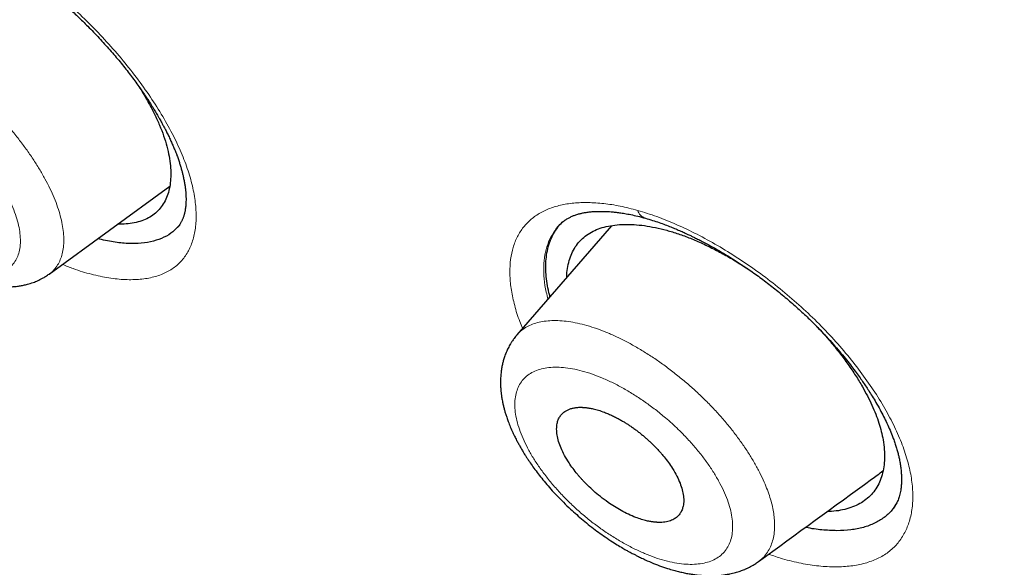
# Model space of a CAD drawing. Header units: millimetres. Extents: x 8 to 473, y 11 to 654.
# Tile 129 of 656: x 423.79 to 435.31, y 159.08 to 165.49. Entities that reach past the tile are written whole.
import ezdxf

# ---------------------------------------------------------------- set-up
doc = ezdxf.new("R2010")
doc.units = ezdxf.units.MM

msp = doc.modelspace()

# ---------------------------------------------------------------- linework, layer by layer
at = {"color": 7, "linetype": 'Continuous', "lineweight": 30}
for p, q in [((424.131, 162.512), (425.542, 163.54)), ((430.714, 163.078), (429.608, 161.8)), ((430.138, 163.116), (430.135, 163.113)), ((429.609, 161.799), (429.61, 161.801))]:
    msp.add_line(p, q, dxfattribs=at)
at = {"color": 8, "linetype": 'Continuous', "lineweight": 0}
msp.add_line((430.188, 163.154), (430.138, 163.116), dxfattribs=at)
msp.add_arc((431.159, 163.304), 0.146, 198.5555, 251.2046, dxfattribs=at)
at = {"color": 7, "linetype": 'Continuous', "lineweight": 30}
for points, knots in [([(461.434, 127.874), (461.503, 128.563), (461.639, 129.933), (461.54, 132.212), (461.29, 134.581), (460.901, 137.032), (460.362, 139.8), (459.645, 142.896), (458.744, 146.322), (457.642, 150.206), (456.345, 154.543), (454.93, 159.312), (453.45, 164.132), (451.817, 169.061), (450.26, 173.284), (448.852, 176.755), (447.679, 179.425), (446.358, 182.169), (444.847, 184.993), (443.205, 187.727), (441.44, 190.34), (439.591, 192.787), (437.567, 195.163), (435.439, 197.421), (433.265, 199.554), (430.707, 201.901), (427.767, 204.412), (424.458, 207.034), (421.166, 209.481), (417.898, 211.771), (414.664, 213.894), (411.475, 215.849), (408.338, 217.655), (405.242, 219.372), (402.157, 221.077), (399.085, 222.71), (396.044, 224.214), (393.06, 225.541), (390.158, 226.671), (387.349, 227.606), (384.65, 228.31), (382.381, 228.689), (380.529, 228.788), (379.054, 228.678), (377.734, 228.33), (376.634, 227.685), (375.805, 226.721), (375.206, 225.417), (374.869, 224.029), (374.819, 222.972), (374.8, 222.571)], [0, 0, 0, 0, 0.0200047, 0.0398126, 0.0594823, 0.0790442, 0.098539, 0.1240032, 0.1493793, 0.1746635, 0.2089867, 0.2432628, 0.2776948, 0.3122934, 0.3470638, 0.3645565, 0.3821766, 0.3999474, 0.417905, 0.4360854, 0.4514078, 0.4669063, 0.4824142, 0.4977299, 0.5128612, 0.5278497, 0.5501285, 0.5722459, 0.5942634, 0.6162413, 0.6382062, 0.660093, 0.6818368, 0.7033851, 0.7249325, 0.7466767, 0.7685648, 0.7905255, 0.8125089, 0.8345238, 0.8566401, 0.8789195, 0.893908, 0.9090407, 0.9243532, 0.9398664, 0.9553564, 0.9706894, 0.9888644, 1, 1, 1, 1]), ([(459.222, 127.783), (459.279, 128.334), (459.392, 129.433), (459.354, 131.24), (459.203, 133.126), (458.946, 135.084), (458.606, 137.096), (458.12, 139.544), (457.444, 142.453), (456.55, 145.836), (455.526, 149.427), (454.387, 153.21), (453.193, 157.163), (451.97, 161.137), (450.669, 165.161), (449.243, 169.258), (447.913, 172.748), (446.74, 175.593), (445.791, 177.759), (444.755, 179.961), (443.615, 182.199), (442.353, 184.472), (441.065, 186.581), (439.779, 188.505), (438.531, 190.231), (437.189, 191.934), (435.607, 193.78), (433.775, 195.737), (431.713, 197.775), (429.472, 199.849), (427.063, 201.942), (424.497, 204.038), (421.926, 206.024), (419.361, 207.91), (416.594, 209.848), (413.637, 211.799), (410.505, 213.728), (407.407, 215.519), (404.335, 217.224), (401.274, 218.913), (398.238, 220.521), (395.247, 221.992), (392.516, 223.197), (390.046, 224.162), (387.827, 224.928), (385.677, 225.555), (383.612, 226.025), (381.762, 226.295), (380.136, 226.366), (378.734, 226.248), (377.595, 225.937), (376.712, 225.458), (376.055, 224.861), (375.536, 224.114), (375.103, 223.143), (374.794, 221.92), (374.634, 220.435), (374.621, 218.835), (374.727, 217.149), (374.931, 215.396), (375.305, 212.994), (375.923, 209.899), (376.848, 206.079), (377.905, 202.19), (379.046, 198.262), (380.219, 194.321), (381.349, 190.585), (382.48, 187.024), (383.628, 183.631), (384.881, 180.183), (386.104, 177.101), (386.984, 174.991), (387.408, 174.052), (387.49, 173.87)], [0, 0, 0, 0, 0.012215, 0.024412, 0.036596, 0.048766, 0.060927, 0.073082, 0.092172, 0.111249, 0.13031, 0.151946, 0.173571, 0.195212, 0.216878, 0.238563, 0.260269, 0.271132, 0.282006, 0.292893, 0.303792, 0.314705, 0.32563, 0.333834, 0.342045, 0.350258, 0.35847, 0.369407, 0.38033, 0.391239, 0.404312, 0.417369, 0.430424, 0.443476, 0.456526, 0.472832, 0.489119, 0.505383, 0.521624, 0.537868, 0.55414, 0.570431, 0.586733, 0.59978, 0.61283, 0.625882, 0.638943, 0.652018, 0.662926, 0.673848, 0.684783, 0.692993, 0.701206, 0.709417, 0.717621, 0.728547, 0.739459, 0.750357, 0.761244, 0.772118, 0.782981, 0.804686, 0.826372, 0.848038, 0.869678, 0.891304, 0.912939, 0.931134, 0.949343, 0.967563, 0.985796, 0.997263, 1, 1, 1, 1]), ([(404.423, 216.669), (404.504, 216.624), (404.661, 216.537), (404.892, 216.409), (405.115, 216.285), (405.328, 216.167), (405.533, 216.053), (405.725, 215.946), (405.904, 215.846), (406.072, 215.752), (406.232, 215.663), (406.384, 215.578), (406.534, 215.494), (406.679, 215.412), (406.82, 215.333), (406.951, 215.259), (407.073, 215.191), (407.187, 215.126), (407.298, 215.064), (407.409, 215.001), (407.616, 214.884), (407.923, 214.709), (408.331, 214.476), (408.745, 214.238), (409.271, 213.934), (409.908, 213.562), (410.657, 213.119), (411.407, 212.667), (412.164, 212.204), (412.928, 211.729), (413.699, 211.24), (414.471, 210.743), (415.246, 210.236), (416.023, 209.719), (416.801, 209.192), (417.563, 208.668), (418.308, 208.148), (419.037, 207.632), (419.638, 207.2), (420.111, 206.857), (420.455, 206.605), (420.8, 206.352), (421.146, 206.095), (421.464, 205.858), (421.754, 205.641), (422.015, 205.444), (422.281, 205.242), (422.552, 205.036), (422.825, 204.827), (423.096, 204.618), (423.329, 204.437), (423.525, 204.285), (423.683, 204.162), (423.839, 204.039), (423.993, 203.919), (424.129, 203.812), (424.244, 203.721), (424.339, 203.646), (424.412, 203.588), (424.465, 203.545), (424.502, 203.517), (424.535, 203.49), (424.563, 203.468), (424.584, 203.451), (424.6, 203.438), (424.616, 203.426), (424.636, 203.409), (424.662, 203.389), (424.699, 203.36), (424.747, 203.321), (424.808, 203.273), (424.876, 203.218), (424.95, 203.158), (425.029, 203.095), (425.111, 203.029), (425.194, 202.962), (425.277, 202.895), (425.429, 202.772), (425.649, 202.593), (425.934, 202.36), (426.22, 202.124), (426.508, 201.886), (426.8, 201.643), (427.092, 201.397), (427.387, 201.147), (427.641, 200.931), (427.853, 200.749), (428.022, 200.603), (428.193, 200.455), (428.363, 200.307), (428.528, 200.163), (428.685, 200.025), (428.832, 199.896), (428.971, 199.773), (429.093, 199.665), (429.199, 199.571), (429.291, 199.489), (429.377, 199.412), (429.46, 199.337), (429.552, 199.255), (429.659, 199.159), (429.783, 199.046), (429.917, 198.925), (430.06, 198.795), (430.213, 198.655), (430.375, 198.506), (430.545, 198.35), (430.717, 198.19), (430.889, 198.03), (431.103, 197.829), (431.36, 197.587), (431.656, 197.306), (431.95, 197.023), (432.245, 196.737), (432.541, 196.446), (432.836, 196.154), (433.129, 195.86), (433.448, 195.537), (433.792, 195.184), (434.16, 194.801), (434.526, 194.414), (434.889, 194.024), (435.25, 193.631), (435.607, 193.234), (435.96, 192.835), (436.309, 192.433), (436.652, 192.03), (436.991, 191.625), (437.325, 191.218), (437.652, 190.811), (437.973, 190.404), (438.29, 189.995), (438.605, 189.58), (438.862, 189.236), (439.06, 188.966), (439.201, 188.773), (439.34, 188.58), (439.475, 188.39), (439.604, 188.209), (439.725, 188.037), (439.839, 187.874), (439.946, 187.719), (440.037, 187.588), (440.112, 187.478), (440.173, 187.388), (440.233, 187.3), (440.294, 187.21), (440.36, 187.112), (440.432, 187.005), (440.508, 186.89), (440.59, 186.767), (440.677, 186.634), (440.771, 186.491), (440.86, 186.353), (440.944, 186.223), (441.021, 186.101), (441.1, 185.979), (441.175, 185.861), (441.243, 185.752), (441.305, 185.654), (441.36, 185.567), (441.408, 185.489), (441.446, 185.428), (441.476, 185.38), (441.497, 185.346), (441.514, 185.318), (441.527, 185.298), (441.537, 185.281), (441.55, 185.26), (441.571, 185.227), (441.599, 185.18), (441.635, 185.122), (441.677, 185.053), (441.724, 184.977), (441.774, 184.895), (441.824, 184.812), (441.875, 184.729), (441.925, 184.644), (442.007, 184.508), (442.12, 184.319), (442.272, 184.061), (442.433, 183.785), (442.602, 183.492), (442.767, 183.201), (442.927, 182.916), (443.082, 182.637), (443.232, 182.363), (443.414, 182.028), (443.627, 181.631), (443.869, 181.17), (444.105, 180.712), (444.337, 180.254), (444.565, 179.798), (444.788, 179.343), (445.028, 178.843), (445.286, 178.299), (445.558, 177.711), (445.777, 177.229), (445.946, 176.85), (446.07, 176.571), (446.195, 176.286), (446.321, 175.996), (446.425, 175.754), (446.507, 175.561), (446.567, 175.419), (446.628, 175.276), (446.688, 175.133), (446.747, 174.993), (446.806, 174.851), (446.865, 174.708), (446.924, 174.566), (446.979, 174.433), (447.03, 174.309), (447.077, 174.193), (447.121, 174.086), (447.164, 173.98), (447.209, 173.869), (447.258, 173.748), (447.311, 173.615), (447.368, 173.474), (447.428, 173.323), (447.491, 173.165), (447.556, 172.998), (447.624, 172.827), (447.712, 172.602), (447.819, 172.328), (447.951, 171.987), (448.085, 171.636), (448.222, 171.275), (448.43, 170.723), (448.707, 169.977), (449.035, 169.073), (449.343, 168.207), (449.633, 167.377), (449.916, 166.55), (450.234, 165.609), (450.582, 164.555), (450.96, 163.389), (451.328, 162.228), (451.69, 161.072), (452.077, 159.813), (452.49, 158.452), (452.93, 156.99), (453.366, 155.53), (453.803, 154.071), (454.239, 152.614), (454.671, 151.161), (455.073, 149.793), (455.443, 148.511), (455.782, 147.316), (456.074, 146.261), (456.321, 145.346), (456.48, 144.746), (456.59, 144.323), (456.654, 144.073), (456.72, 143.816), (456.787, 143.553), (456.848, 143.309), (456.904, 143.087), (456.953, 142.888), (457.001, 142.692), (457.047, 142.503), (457.087, 142.34), (457.12, 142.2), (457.149, 142.081), (457.172, 141.983), (457.191, 141.903), (457.205, 141.844), (457.217, 141.791), (457.227, 141.748), (457.235, 141.715), (457.241, 141.691), (457.246, 141.668), (457.252, 141.642), (457.26, 141.61), (457.269, 141.569), (457.281, 141.518), (457.296, 141.455), (457.312, 141.386), (457.343, 141.249), (457.391, 141.042), (457.448, 140.789), (457.5, 140.552), (457.548, 140.333), (457.596, 140.114), (457.643, 139.896), (457.688, 139.682), (457.74, 139.434), (457.797, 139.154), (457.86, 138.842), (457.918, 138.544), (457.973, 138.257), (458.025, 137.979), (458.076, 137.701), (458.126, 137.422), (458.175, 137.14), (458.222, 136.863), (458.266, 136.592), (458.309, 136.327), (458.344, 136.097), (458.373, 135.907), (458.394, 135.763), (458.413, 135.628), (458.43, 135.509), (458.445, 135.404), (458.458, 135.312), (458.469, 135.227), (458.48, 135.143), (458.492, 135.055), (458.504, 134.963), (458.516, 134.864), (458.529, 134.761), (458.543, 134.652), (458.557, 134.535), (458.573, 134.391), (458.593, 134.22), (458.613, 134.026), (458.633, 133.832), (458.652, 133.64), (458.669, 133.448), (458.683, 133.293), (458.693, 133.172), (458.699, 133.087), (458.706, 133.002), (458.712, 132.919), (458.718, 132.842), (458.722, 132.773), (458.726, 132.713), (458.73, 132.661), (458.733, 132.615), (458.735, 132.577), (458.737, 132.544), (458.739, 132.516), (458.74, 132.487), (458.742, 132.454), (458.744, 132.416), (458.747, 132.372), (458.75, 132.323), (458.752, 132.268), (458.755, 132.209), (458.758, 132.143), (458.762, 132.072), (458.765, 131.995), (458.768, 131.912), (458.771, 131.824), (458.775, 131.725), (458.778, 131.62), (458.78, 131.51), (458.782, 131.405), (458.784, 131.304), (458.785, 131.208), (458.785, 131.12), (458.785, 131.038), (458.785, 130.968), (458.785, 130.906), (458.785, 130.848), (458.784, 130.787), (458.783, 130.721), (458.782, 130.643), (458.78, 130.551), (458.777, 130.444), (458.773, 130.347), (458.77, 130.26), (458.767, 130.186), (458.763, 130.11), (458.759, 130.036), (458.756, 129.966), (458.752, 129.902), (458.748, 129.844), (458.744, 129.792), (458.741, 129.745), (458.738, 129.703), (458.735, 129.665), (458.732, 129.634), (458.73, 129.607), (458.728, 129.585), (458.727, 129.566), (458.725, 129.549), (458.724, 129.531), (458.722, 129.509), (458.719, 129.481), (458.716, 129.447), (458.712, 129.406), (458.708, 129.36), (458.702, 129.307), (458.696, 129.248), (458.689, 129.183), (458.681, 129.111), (458.671, 129.034), (458.661, 128.952), (458.649, 128.863), (458.635, 128.768), (458.62, 128.668), (458.603, 128.563), (458.584, 128.452), (458.563, 128.336), (458.548, 128.257), (458.54, 128.217)], [0, 0, 0, 0, 0.00246, 0.004828, 0.007103, 0.009285, 0.011374, 0.013371, 0.015169, 0.016884, 0.018517, 0.020068, 0.021536, 0.023078, 0.024518, 0.025855, 0.027089, 0.028228, 0.029348, 0.030473, 0.031603, 0.035684, 0.039833, 0.044047, 0.048279, 0.055837, 0.063394, 0.07095, 0.078506, 0.086216, 0.093926, 0.101636, 0.109346, 0.117055, 0.124765, 0.132474, 0.139655, 0.146834, 0.154015, 0.1574, 0.160784, 0.164169, 0.167556, 0.171003, 0.17352, 0.176084, 0.178695, 0.181351, 0.184052, 0.186724, 0.189334, 0.190913, 0.192469, 0.194001, 0.195511, 0.196986, 0.19799, 0.198916, 0.199765, 0.200139, 0.200495, 0.200834, 0.201123, 0.201323, 0.20145, 0.201592, 0.201791, 0.202047, 0.202362, 0.202861, 0.203459, 0.204156, 0.204862, 0.205648, 0.20647, 0.207288, 0.208101, 0.208911, 0.211769, 0.214574, 0.217326, 0.220214, 0.22306, 0.225936, 0.228847, 0.231792, 0.233456, 0.235132, 0.236818, 0.238514, 0.240179, 0.241728, 0.243189, 0.244564, 0.245853, 0.246822, 0.247736, 0.248594, 0.249397, 0.250207, 0.251351, 0.25259, 0.253923, 0.255357, 0.256887, 0.258512, 0.260231, 0.261975, 0.263697, 0.265398, 0.26846, 0.27145, 0.274368, 0.277415, 0.280434, 0.283452, 0.286469, 0.289487, 0.293335, 0.297186, 0.301038, 0.304893, 0.308752, 0.312618, 0.316483, 0.320333, 0.324177, 0.328016, 0.331853, 0.335689, 0.339456, 0.343247, 0.347096, 0.351007, 0.352779, 0.354564, 0.356361, 0.358114, 0.35979, 0.361359, 0.362853, 0.364272, 0.365615, 0.366468, 0.367288, 0.368074, 0.36887, 0.369766, 0.370766, 0.371804, 0.372934, 0.374158, 0.375474, 0.376881, 0.377957, 0.37908, 0.380245, 0.381351, 0.382361, 0.38326, 0.384067, 0.384782, 0.385405, 0.38577, 0.386093, 0.386351, 0.386536, 0.386659, 0.386807, 0.387128, 0.387559, 0.388099, 0.38873, 0.389459, 0.390216, 0.390981, 0.391753, 0.392531, 0.393318, 0.395517, 0.397771, 0.400454, 0.403196, 0.405899, 0.40855, 0.411148, 0.413694, 0.416188, 0.420529, 0.424846, 0.429163, 0.433481, 0.437802, 0.442123, 0.446445, 0.45209, 0.457737, 0.463383, 0.466045, 0.468743, 0.471505, 0.474331, 0.47722, 0.47859, 0.479974, 0.481372, 0.482784, 0.484171, 0.485496, 0.486978, 0.488373, 0.489682, 0.490906, 0.492043, 0.493094, 0.494092, 0.495164, 0.49638, 0.497691, 0.499097, 0.500578, 0.502152, 0.503818, 0.50554, 0.507242, 0.510525, 0.513727, 0.517435, 0.521029, 0.524569, 0.534051, 0.543533, 0.552, 0.560466, 0.568933, 0.5774, 0.589495, 0.60159, 0.613685, 0.62578, 0.637875, 0.653302, 0.668729, 0.684157, 0.699585, 0.715012, 0.730438, 0.745865, 0.758697, 0.771529, 0.78436, 0.792828, 0.801296, 0.803961, 0.806689, 0.809498, 0.812389, 0.815361, 0.817528, 0.819737, 0.821932, 0.824017, 0.825989, 0.827363, 0.828677, 0.82993, 0.83064, 0.831321, 0.831914, 0.832405, 0.832743, 0.833008, 0.833229, 0.833512, 0.833867, 0.834294, 0.834889, 0.835584, 0.836375, 0.837196, 0.840193, 0.84329, 0.845703, 0.848174, 0.850673, 0.853132, 0.855549, 0.857923, 0.861569, 0.86511, 0.868594, 0.8718, 0.875007, 0.878213, 0.881422, 0.884697, 0.888066, 0.89111, 0.894227, 0.897417, 0.899248, 0.900966, 0.902569, 0.904058, 0.905232, 0.906325, 0.907335, 0.9083, 0.909348, 0.910489, 0.91165, 0.912895, 0.914222, 0.915633, 0.917127, 0.919487, 0.921872, 0.924252, 0.926627, 0.928996, 0.93136, 0.93243, 0.933499, 0.934567, 0.935624, 0.9366, 0.937481, 0.938224, 0.938883, 0.939458, 0.939948, 0.940353, 0.940679, 0.941031, 0.941451, 0.941941, 0.942502, 0.943125, 0.943817, 0.944581, 0.945414, 0.946335, 0.947329, 0.948396, 0.949536, 0.950729, 0.952236, 0.953663, 0.955011, 0.956368, 0.957633, 0.958807, 0.959889, 0.960881, 0.961618, 0.962376, 0.963196, 0.96408, 0.965027, 0.966363, 0.967808, 0.969362, 0.970346, 0.97137, 0.972433, 0.973483, 0.974457, 0.975339, 0.976146, 0.976878, 0.977537, 0.978138, 0.978661, 0.979103, 0.979468, 0.979806, 0.980045, 0.980281, 0.980519, 0.980827, 0.981225, 0.981714, 0.982294, 0.982964, 0.983726, 0.984578, 0.985522, 0.986557, 0.987683, 0.9889, 0.990209, 0.99161, 0.993103, 0.994688, 0.996366, 0.998136, 1, 1, 1, 1]), ([(422.66, 166.638), (422.688, 166.63), (422.741, 166.616), (422.819, 166.59), (422.889, 166.565), (422.949, 166.542), (422.999, 166.522), (423.037, 166.505), (423.065, 166.493), (423.087, 166.483), (423.103, 166.475), (423.117, 166.469), (423.131, 166.463), (423.148, 166.455), (423.168, 166.445), (423.191, 166.433), (423.255, 166.402), (423.345, 166.354), (423.462, 166.288), (423.566, 166.225), (423.674, 166.157), (423.788, 166.08), (423.901, 165.999), (424.013, 165.916), (424.122, 165.83), (424.235, 165.737), (424.35, 165.636), (424.467, 165.529), (424.591, 165.408), (424.717, 165.277), (424.843, 165.138), (424.961, 164.999), (425.07, 164.861), (425.153, 164.749), (425.214, 164.662), (425.256, 164.601), (425.297, 164.54), (425.334, 164.48), (425.368, 164.425), (425.395, 164.38), (425.415, 164.345), (425.43, 164.318), (425.443, 164.295), (425.454, 164.275), (425.464, 164.256), (425.476, 164.235), (425.491, 164.205), (425.512, 164.165), (425.535, 164.118), (425.557, 164.069), (425.578, 164.023), (425.596, 163.979), (425.613, 163.938), (425.629, 163.896), (425.644, 163.853), (425.659, 163.808), (425.672, 163.765), (425.684, 163.724), (425.694, 163.684), (425.704, 163.642), (425.713, 163.596), (425.721, 163.552), (425.726, 163.51), (425.73, 163.471), (425.732, 163.434), (425.734, 163.397), (425.733, 163.362), (425.732, 163.331), (425.73, 163.307), (425.727, 163.288), (425.725, 163.273), (425.723, 163.258), (425.72, 163.243), (425.717, 163.229), (425.714, 163.217), (425.711, 163.205), (425.706, 163.19), (425.701, 163.174), (425.696, 163.159), (425.69, 163.147), (425.685, 163.135), (425.678, 163.121), (425.669, 163.105), (425.659, 163.089), (425.647, 163.073), (425.638, 163.063), (425.633, 163.058)], [0, 0, 0, 0, 0.0192616, 0.0364207, 0.0514693, 0.064397, 0.0751935, 0.0825557, 0.0884267, 0.0928026, 0.0960767, 0.0982702, 0.1010727, 0.1045049, 0.1085674, 0.113261, 0.1184562, 0.1468482, 0.1670416, 0.1868884, 0.2075813, 0.2296365, 0.2530451, 0.2735792, 0.2950396, 0.3174205, 0.340719, 0.3649375, 0.3897852, 0.4191893, 0.4480636, 0.476408, 0.5042172, 0.5314834, 0.5440215, 0.5564389, 0.5687348, 0.5809089, 0.5923959, 0.6025132, 0.6085549, 0.6139754, 0.618775, 0.6229539, 0.6265152, 0.6305929, 0.6361073, 0.6452022, 0.6558712, 0.666273, 0.6763243, 0.6860225, 0.6951798, 0.7036817, 0.7143523, 0.7246475, 0.7348687, 0.7452604, 0.7543325, 0.7650291, 0.7773173, 0.7897154, 0.8013429, 0.8124557, 0.8234682, 0.8354737, 0.8473518, 0.858003, 0.8667533, 0.8736371, 0.8784559, 0.8847326, 0.8916465, 0.8972876, 0.9018209, 0.907463, 0.9148534, 0.923438, 0.9309269, 0.9386506, 0.9455124, 0.9532138, 0.9618599, 0.9724186, 0.9851357, 1, 1, 1, 1]), ([(421.393, 165.251), (421.382, 165.239), (421.363, 165.216), (421.34, 165.183), (421.323, 165.156), (421.311, 165.134), (421.3, 165.116), (421.291, 165.097), (421.277, 165.067), (421.259, 165.024), (421.242, 164.972), (421.23, 164.924), (421.221, 164.88), (421.215, 164.838), (421.21, 164.793), (421.207, 164.747), (421.207, 164.698), (421.209, 164.652), (421.212, 164.607), (421.217, 164.563), (421.224, 164.517), (421.234, 164.466), (421.246, 164.412), (421.263, 164.351), (421.282, 164.289), (421.301, 164.236), (421.319, 164.19), (421.336, 164.151), (421.352, 164.113), (421.368, 164.08), (421.38, 164.054), (421.39, 164.035), (421.402, 164.011), (421.419, 163.979), (421.443, 163.933), (421.475, 163.878), (421.518, 163.807), (421.574, 163.721), (421.643, 163.622), (421.721, 163.52), (421.806, 163.416), (421.9, 163.31), (421.994, 163.212), (422.086, 163.124), (422.173, 163.044), (422.264, 162.967), (422.354, 162.895), (422.441, 162.829), (422.522, 162.772), (422.595, 162.724), (422.656, 162.685), (422.706, 162.655), (422.746, 162.632), (422.782, 162.612), (422.814, 162.595), (422.844, 162.579), (422.876, 162.563), (422.914, 162.544), (422.958, 162.524), (423.005, 162.503), (423.05, 162.484), (423.1, 162.465), (423.158, 162.444), (423.224, 162.423), (423.29, 162.405), (423.347, 162.392), (423.397, 162.382), (423.44, 162.375), (423.48, 162.369), (423.518, 162.365), (423.549, 162.363), (423.577, 162.362), (423.607, 162.361), (423.642, 162.36), (423.686, 162.362), (423.734, 162.366), (423.784, 162.372), (423.831, 162.381), (423.884, 162.393), (423.941, 162.411), (423.989, 162.431), (424.025, 162.448), (424.055, 162.463), (424.092, 162.485), (424.117, 162.502), (424.131, 162.512)], [0, 0, 0, 0, 0.011646, 0.021244, 0.028775, 0.034246, 0.03902, 0.04393, 0.048974, 0.063252, 0.077442, 0.088923, 0.099202, 0.109644, 0.120396, 0.131667, 0.143612, 0.155714, 0.164921, 0.175207, 0.187142, 0.198032, 0.210939, 0.225756, 0.240482, 0.253953, 0.262799, 0.271949, 0.281259, 0.289061, 0.29489, 0.298824, 0.302662, 0.311075, 0.321644, 0.334359, 0.349214, 0.37126, 0.394221, 0.418086, 0.442872, 0.468611, 0.495347, 0.516071, 0.537277, 0.558968, 0.580651, 0.600719, 0.619062, 0.635687, 0.650596, 0.660612, 0.669671, 0.677775, 0.684922, 0.69115, 0.698233, 0.706578, 0.716553, 0.727623, 0.73787, 0.747129, 0.762109, 0.777614, 0.792081, 0.807682, 0.817057, 0.826711, 0.837926, 0.845391, 0.853345, 0.860124, 0.865286, 0.874248, 0.885171, 0.897028, 0.909286, 0.921178, 0.932161, 0.948828, 0.963789, 0.969741, 0.977647, 0.987732, 1, 1, 1, 1]), ([(425.169, 164.726), (425.186, 164.701), (425.232, 164.63), (425.297, 164.515), (425.366, 164.384), (425.425, 164.254), (425.473, 164.129), (425.511, 164.007), (425.537, 163.891), (425.553, 163.78), (425.557, 163.676), (425.551, 163.578), (425.534, 163.488), (425.507, 163.406), (425.469, 163.332), (425.42, 163.267), (425.362, 163.212), (425.294, 163.168), (425.216, 163.133), (425.129, 163.11), (425.034, 163.096), (424.965, 163.095), (424.931, 163.095)], [0, 0, 0, 0, 0.029368, 0.080489, 0.131561, 0.182592, 0.233602, 0.284625, 0.335679, 0.386785, 0.437949, 0.489159, 0.540393, 0.591623, 0.642825, 0.693979, 0.745083, 0.79615, 0.847181, 0.898209, 0.94926, 1, 1, 1, 1]), ([(430.134, 163.114), (430.137, 163.116), (430.142, 163.121), (430.158, 163.135), (430.182, 163.151), (430.202, 163.163), (430.219, 163.172), (430.235, 163.18), (430.258, 163.191), (430.289, 163.203), (430.328, 163.215), (430.368, 163.225), (430.409, 163.233), (430.454, 163.239), (430.502, 163.244), (430.552, 163.246), (430.593, 163.246), (430.623, 163.246), (430.647, 163.245), (430.676, 163.244), (430.714, 163.241), (430.758, 163.237), (430.811, 163.23), (430.873, 163.221), (430.944, 163.208), (431.024, 163.19), (431.082, 163.174), (431.112, 163.166)], [0, 0, 0, 0, 0.035113, 0.072084, 0.109856, 0.142505, 0.169692, 0.19662, 0.225218, 0.2777, 0.330786, 0.377837, 0.422912, 0.468962, 0.517721, 0.566823, 0.610829, 0.627021, 0.64644, 0.671302, 0.701629, 0.737444, 0.778777, 0.825659, 0.878127, 0.936224, 1, 1, 1, 1]), ([(431.112, 163.166), (431.14, 163.158), (431.193, 163.142), (431.271, 163.116), (431.342, 163.09), (431.407, 163.065), (431.468, 163.04), (431.525, 163.016), (431.573, 162.994), (431.608, 162.978), (431.632, 162.967), (431.651, 162.957), (431.669, 162.949), (431.689, 162.939), (431.712, 162.928), (431.747, 162.91), (431.795, 162.885), (431.856, 162.853), (431.945, 162.803), (432.061, 162.735), (432.204, 162.645), (432.347, 162.549), (432.489, 162.447), (432.629, 162.338), (432.767, 162.226), (432.897, 162.111), (433.019, 161.998), (433.131, 161.886), (433.228, 161.784), (433.312, 161.69), (433.385, 161.606), (433.451, 161.526), (433.512, 161.449), (433.566, 161.377), (433.614, 161.313), (433.654, 161.255), (433.691, 161.2), (433.729, 161.143), (433.77, 161.078), (433.814, 161.004), (433.859, 160.924), (433.902, 160.843), (433.941, 160.762), (433.978, 160.68), (434.007, 160.608), (434.029, 160.546), (434.046, 160.495), (434.061, 160.446), (434.073, 160.399), (434.084, 160.351), (434.095, 160.298), (434.103, 160.241), (434.108, 160.19), (434.112, 160.135), (434.112, 160.087), (434.109, 160.038), (434.104, 159.996), (434.099, 159.966), (434.092, 159.934), (434.084, 159.903), (434.075, 159.876), (434.066, 159.853), (434.055, 159.831), (434.043, 159.807), (434.026, 159.78), (434.012, 159.76), (434.007, 159.755), (434.004, 159.752)], [0, 0, 0, 0, 0.017901, 0.034277, 0.049122, 0.062433, 0.074202, 0.086737, 0.096845, 0.103179, 0.107951, 0.111263, 0.114647, 0.118614, 0.123164, 0.128298, 0.13923, 0.151721, 0.164374, 0.192136, 0.220099, 0.248244, 0.276555, 0.305016, 0.333611, 0.361546, 0.388252, 0.413744, 0.438028, 0.457342, 0.475816, 0.493447, 0.510233, 0.525916, 0.539939, 0.552285, 0.563516, 0.57558, 0.589567, 0.605839, 0.624389, 0.641585, 0.659779, 0.678928, 0.699023, 0.712068, 0.724989, 0.737714, 0.750045, 0.76104, 0.775826, 0.791727, 0.809607, 0.825076, 0.8429, 0.857783, 0.872191, 0.886001, 0.900338, 0.914067, 0.926485, 0.939282, 0.950102, 0.962144, 0.97532, 0.988038, 1, 1, 1, 1]), ([(425.656, 163.086), (425.632, 163.059), (425.581, 163.001), (425.478, 162.939), (425.354, 162.894), (425.212, 162.87), (425.054, 162.867), (424.884, 162.883), (424.761, 162.912), (424.699, 162.926)], [0, 0, 0, 0, 0.1304033, 0.2744382, 0.418973, 0.5639824, 0.7093181, 0.8547697, 1, 1, 1, 1]), ([(429.995, 162.247), (429.991, 162.263), (429.976, 162.316), (429.96, 162.403), (429.947, 162.509), (429.944, 162.613), (429.951, 162.713), (429.968, 162.809), (429.995, 162.9), (430.035, 162.985), (430.084, 163.057), (430.122, 163.104), (430.144, 163.123), (430.147, 163.124)], [0, 0, 0, 0, 0.040209, 0.138916, 0.239722, 0.342683, 0.447848, 0.55526, 0.664963, 0.777007, 0.891461, 0.988754, 1, 1, 1, 1]), ([(430.192, 162.475), (430.192, 162.476), (430.191, 162.513), (430.199, 162.579), (430.218, 162.671), (430.249, 162.755), (430.29, 162.831), (430.342, 162.898), (430.405, 162.956), (430.478, 163.004), (430.561, 163.042), (430.653, 163.07), (430.754, 163.087), (430.863, 163.095), (430.979, 163.093), (431.101, 163.08), (431.229, 163.058), (431.361, 163.026), (431.498, 162.984), (431.639, 162.932), (431.734, 162.89), (431.782, 162.869)], [0, 0, 0, 0, 0.002265, 0.0577964, 0.1132881, 0.1687356, 0.2241324, 0.279477, 0.3347782, 0.3900627, 0.4453821, 0.5007686, 0.5562269, 0.6117435, 0.6672929, 0.7228448, 0.7783697, 0.8338462, 0.889267, 0.9446445, 1, 1, 1, 1]), ([(431.782, 162.869), (431.83, 162.846), (431.926, 162.8), (432.072, 162.721), (432.199, 162.646), (432.277, 162.595), (432.306, 162.575)], [0, 0, 0, 0, 0.276178, 0.552502, 0.829021, 1, 1, 1, 1]), ([(433.117, 161.899), (433.133, 161.882), (433.19, 161.824), (433.28, 161.72), (433.387, 161.588), (433.485, 161.456), (433.575, 161.323), (433.65, 161.199), (433.713, 161.083), (433.766, 160.975), (433.81, 160.869), (433.847, 160.766), (433.876, 160.666), (433.898, 160.562), (433.912, 160.456), (433.914, 160.35), (433.906, 160.251), (433.886, 160.158), (433.855, 160.073), (433.813, 159.996), (433.76, 159.928), (433.697, 159.869), (433.624, 159.82), (433.54, 159.782), (433.448, 159.753), (433.347, 159.734), (433.274, 159.73), (433.238, 159.728)], [0, 0, 0, 0, 0.016985, 0.059963, 0.10287, 0.14572, 0.188519, 0.231268, 0.266858, 0.30242, 0.337962, 0.373499, 0.409049, 0.444615, 0.487332, 0.530099, 0.57291, 0.615746, 0.658585, 0.701404, 0.744189, 0.786933, 0.829645, 0.872322, 0.91499, 0.957674, 1, 1, 1, 1]), ([(429.61, 161.801), (429.598, 161.787), (429.577, 161.762), (429.552, 161.725), (429.533, 161.695), (429.518, 161.669), (429.501, 161.636), (429.482, 161.594), (429.463, 161.544), (429.448, 161.497), (429.437, 161.451), (429.428, 161.403), (429.421, 161.351), (429.417, 161.3), (429.416, 161.249), (429.416, 161.2), (429.419, 161.152), (429.424, 161.105), (429.431, 161.06), (429.439, 161.014), (429.449, 160.969), (429.459, 160.928), (429.471, 160.887), (429.485, 160.843), (429.502, 160.794), (429.524, 160.736), (429.55, 160.675), (429.578, 160.616), (429.603, 160.566), (429.625, 160.525), (429.645, 160.49), (429.66, 160.463), (429.674, 160.44), (429.687, 160.418), (429.703, 160.393), (429.722, 160.362), (429.749, 160.321), (429.786, 160.268), (429.832, 160.204), (429.884, 160.136), (429.942, 160.065), (430.006, 159.991), (430.076, 159.915), (430.153, 159.836), (430.231, 159.762), (430.308, 159.692), (430.384, 159.627), (430.463, 159.563), (430.543, 159.502), (430.624, 159.444), (430.704, 159.39), (430.779, 159.342), (430.843, 159.304), (430.893, 159.275), (430.93, 159.255), (430.957, 159.24), (430.983, 159.227), (431.015, 159.21), (431.058, 159.189), (431.124, 159.158), (431.207, 159.122), (431.301, 159.086), (431.383, 159.059), (431.453, 159.039), (431.511, 159.024), (431.568, 159.011), (431.622, 159), (431.671, 158.993), (431.719, 158.986), (431.766, 158.982), (431.817, 158.979), (431.866, 158.977), (431.909, 158.978), (431.946, 158.979), (431.982, 158.982), (432.021, 158.986), (432.061, 158.992), (432.099, 158.999), (432.134, 159.006), (432.175, 159.017), (432.222, 159.032), (432.262, 159.047), (432.288, 159.058), (432.301, 159.064), (432.315, 159.071), (432.334, 159.08), (432.36, 159.094), (432.397, 159.116), (432.422, 159.134), (432.437, 159.144)], [0, 0, 0, 0, 0.013104, 0.023714, 0.031805, 0.038145, 0.044615, 0.057809, 0.070984, 0.082396, 0.093349, 0.104755, 0.11721, 0.131043, 0.14158, 0.152939, 0.165745, 0.175352, 0.185414, 0.197685, 0.207266, 0.216677, 0.226091, 0.235625, 0.246961, 0.260321, 0.276031, 0.289531, 0.300853, 0.310275, 0.318162, 0.324525, 0.329154, 0.333957, 0.339914, 0.34702, 0.355276, 0.368971, 0.384259, 0.400446, 0.417539, 0.435545, 0.454476, 0.474346, 0.495179, 0.512543, 0.530458, 0.548921, 0.567429, 0.584432, 0.603434, 0.619945, 0.633972, 0.64552, 0.652526, 0.65815, 0.66273, 0.6693, 0.678587, 0.690607, 0.711323, 0.731771, 0.751834, 0.765776, 0.778163, 0.789861, 0.802499, 0.814237, 0.823025, 0.834363, 0.846391, 0.857795, 0.868185, 0.876149, 0.88397, 0.893009, 0.903611, 0.912844, 0.920682, 0.928708, 0.942557, 0.955899, 0.959289, 0.96271, 0.966162, 0.970109, 0.977541, 0.9875, 1, 1, 1, 1]), ([(431, 159.661), (431.023, 159.652), (431.066, 159.637), (431.124, 159.621), (431.164, 159.613), (431.189, 159.609), (431.203, 159.607), (431.216, 159.606), (431.227, 159.605), (431.238, 159.604), (431.247, 159.603), (431.255, 159.603), (431.274, 159.602), (431.303, 159.602), (431.341, 159.606), (431.375, 159.613), (431.405, 159.622), (431.432, 159.633), (431.462, 159.65), (431.493, 159.674), (431.522, 159.709), (431.542, 159.748), (431.557, 159.798), (431.563, 159.857), (431.557, 159.928), (431.54, 160.003), (431.511, 160.083), (431.47, 160.167), (431.422, 160.247), (431.37, 160.321), (431.326, 160.377), (431.288, 160.421), (431.258, 160.455), (431.227, 160.488), (431.196, 160.519), (431.165, 160.549), (431.134, 160.577), (431.102, 160.605), (431.068, 160.633), (431.033, 160.661), (430.997, 160.689), (430.959, 160.716), (430.923, 160.74), (430.888, 160.763), (430.852, 160.785), (430.814, 160.807), (430.772, 160.83), (430.728, 160.852), (430.68, 160.873), (430.624, 160.896), (430.564, 160.917), (430.504, 160.933), (430.462, 160.941), (430.435, 160.945), (430.42, 160.947), (430.406, 160.948), (430.393, 160.949), (430.382, 160.95), (430.358, 160.951), (430.322, 160.951), (430.278, 160.945), (430.24, 160.936), (430.206, 160.923), (430.173, 160.905), (430.14, 160.88), (430.112, 160.846), (430.091, 160.806), (430.077, 160.757), (430.071, 160.698), (430.077, 160.627), (430.094, 160.552), (430.123, 160.472), (430.164, 160.387), (430.212, 160.307), (430.264, 160.233), (430.306, 160.179), (430.339, 160.139), (430.363, 160.112), (430.387, 160.086), (430.412, 160.06), (430.451, 160.021), (430.508, 159.968), (430.587, 159.901), (430.669, 159.84), (430.751, 159.786), (430.83, 159.739), (430.915, 159.695), (430.971, 159.672), (431, 159.661)], [0, 0, 0, 0, 0.015465, 0.028924, 0.040377, 0.044155, 0.047651, 0.050865, 0.053796, 0.056446, 0.058812, 0.060897, 0.062699, 0.074151, 0.085191, 0.095818, 0.106032, 0.115835, 0.125225, 0.141826, 0.158143, 0.174177, 0.18993, 0.210496, 0.230573, 0.250168, 0.270148, 0.290455, 0.311097, 0.326807, 0.342711, 0.350739, 0.358817, 0.366944, 0.375122, 0.382318, 0.38969, 0.397239, 0.404964, 0.412867, 0.420946, 0.429202, 0.437636, 0.444557, 0.452148, 0.460409, 0.469339, 0.478939, 0.489208, 0.500147, 0.516055, 0.530016, 0.54203, 0.546218, 0.550105, 0.553692, 0.556977, 0.559963, 0.562647, 0.576237, 0.589279, 0.601774, 0.613723, 0.625125, 0.641665, 0.657939, 0.673949, 0.689696, 0.71028, 0.730408, 0.750084, 0.770143, 0.790501, 0.811165, 0.826872, 0.842757, 0.849164, 0.855599, 0.862064, 0.868558, 0.875081, 0.891425, 0.909556, 0.929476, 0.945595, 0.962722, 0.980857, 1, 1, 1, 1]), ([(432.437, 159.144), (432.879, 159.466), (433.365, 159.82), (433.85, 160.173), (433.894, 160.206)], [0, 0, 0, 0, 0.90857, 1, 1, 1, 1]), ([(434.046, 159.814), (434.031, 159.79), (433.993, 159.732), (433.909, 159.657), (433.798, 159.589), (433.667, 159.541), (433.519, 159.512), (433.357, 159.502), (433.18, 159.513), (433.056, 159.528), (432.989, 159.544), (432.987, 159.545)], [0, 0, 0, 0, 0.085634, 0.214843, 0.344116, 0.473917, 0.604194, 0.734792, 0.865497, 0.996091, 1, 1, 1, 1])]:
    msp.add_open_spline(points, degree=3, knots=knots, dxfattribs=at)
at = {"color": 8, "linetype": 'Continuous', "lineweight": 0}
for points, knots in [([(404.357, 216.8), (405.719, 216.043), (408.436, 214.534), (412.556, 212.089), (416.373, 209.598), (419.876, 207.134), (423.061, 204.751), (426.269, 202.195), (429.116, 199.748), (431.575, 197.48), (433.642, 195.441), (435.643, 193.306), (437.532, 191.082), (439.277, 188.8), (440.968, 186.341), (442.564, 183.737), (444.049, 181.02), (445.365, 178.351), (446.541, 175.729), (447.95, 172.308), (449.503, 168.135), (451.133, 163.258), (452.609, 158.469), (454.025, 153.719), (455.409, 149.088), (456.65, 144.636), (457.689, 140.408), (458.372, 136.904), (458.766, 134.083), (458.941, 131.895), (458.967, 129.804), (458.782, 128.559), (458.689, 127.935)], [0, 0, 0, 0, 0.041621, 0.083027, 0.124254, 0.155187, 0.186259, 0.217684, 0.249258, 0.270278, 0.291311, 0.312423, 0.333508, 0.354515, 0.375614, 0.400882, 0.426039, 0.451271, 0.476543, 0.501735, 0.551843, 0.601883, 0.651941, 0.702019, 0.752119, 0.798831, 0.845298, 0.891449, 0.918531, 0.94558, 0.97268, 1, 1, 1, 1]), ([(404.545, 216.264), (405.877, 215.523), (408.54, 214.042), (412.598, 211.647), (416.38, 209.2), (419.867, 206.759), (423.039, 204.399), (426.22, 201.879), (429.034, 199.476), (431.468, 197.244), (433.517, 195.234), (435.495, 193.132), (437.364, 190.935), (439.08, 188.665), (440.737, 186.217), (442.295, 183.628), (443.737, 180.932), (445.009, 178.291), (446.142, 175.708), (447.549, 172.211), (449.134, 167.85), (450.815, 162.685), (452.342, 157.618), (453.845, 152.587), (455.325, 147.59), (456.641, 142.689), (457.54, 138.609), (458.079, 135.323), (458.333, 132.789), (458.402, 130.373), (458.175, 128.96), (458.061, 128.25)], [0, 0, 0, 0, 0.0410577, 0.0821105, 0.1232452, 0.154293, 0.1856069, 0.2169079, 0.2481504, 0.2691403, 0.2901685, 0.3111004, 0.3320142, 0.3531455, 0.3742811, 0.3994959, 0.4247209, 0.4498671, 0.4748816, 0.4998442, 0.5533653, 0.6069417, 0.66044, 0.71389, 0.7673728, 0.8209497, 0.8746258, 0.905931, 0.9371643, 0.9684378, 1, 1, 1, 1]), ([(457.698, 128.22), (457.796, 128.781), (457.989, 129.897), (458.005, 131.772), (457.886, 133.735), (457.635, 135.789), (457.202, 138.385), (456.53, 141.556), (455.573, 145.323), (454.492, 149.167), (453.333, 153.059), (452.164, 156.969), (450.985, 160.9), (449.734, 164.88), (448.366, 168.927), (447.091, 172.371), (445.966, 175.174), (445.048, 177.307), (444.04, 179.479), (442.928, 181.688), (441.691, 183.931), (440.425, 186.009), (439.158, 187.904), (437.927, 189.601), (436.608, 191.267), (435.059, 193.066), (433.262, 194.976), (431.23, 196.972), (429.018, 199.001), (426.643, 201.048), (424.113, 203.1), (421.578, 205.046), (419.054, 206.892), (416.346, 208.775), (413.463, 210.664), (410.411, 212.53), (407.392, 214.267), (405.398, 215.377), (404.4, 215.932)], [0, 0, 0, 0, 0.025219, 0.050243, 0.075219, 0.100224, 0.1253, 0.167123, 0.208897, 0.250637, 0.292347, 0.334058, 0.375777, 0.417537, 0.459293, 0.500974, 0.521789, 0.542616, 0.563499, 0.584464, 0.60542, 0.626337, 0.642078, 0.657874, 0.67353, 0.689088, 0.709897, 0.730837, 0.751765, 0.776717, 0.8017, 0.826792, 0.851776, 0.8766, 0.907472, 0.938289, 0.969126, 1, 1, 1, 1]), ([(422.549, 166.737), (422.62, 166.716), (422.761, 166.676), (422.986, 166.585), (423.217, 166.474), (423.453, 166.343), (423.69, 166.194), (423.925, 166.028), (424.158, 165.848), (424.384, 165.654), (424.601, 165.449), (424.806, 165.234), (424.999, 165.012), (425.177, 164.785), (425.338, 164.557), (425.48, 164.328), (425.603, 164.102), (425.703, 163.881), (425.778, 163.669), (425.828, 163.468), (425.853, 163.28), (425.853, 163.108), (425.829, 162.952), (425.782, 162.814), (425.71, 162.695), (425.616, 162.598), (425.498, 162.524), (425.358, 162.474), (425.199, 162.447), (425.023, 162.443), (424.832, 162.463), (424.627, 162.506), (424.445, 162.56), (424.328, 162.608), (424.286, 162.625)], [0, 0, 0, 0, 0.031692, 0.06338, 0.09509, 0.126817, 0.158538, 0.190224, 0.221854, 0.253421, 0.28495, 0.316492, 0.34808, 0.379726, 0.411429, 0.44319, 0.47502, 0.50695, 0.538863, 0.570659, 0.602391, 0.634082, 0.665734, 0.697345, 0.728912, 0.760449, 0.792004, 0.823633, 0.85534, 0.887102, 0.918887, 0.950657, 0.982389, 1, 1, 1, 1]), ([(422.217, 165.307), (422.254, 165.293), (422.328, 165.264), (422.443, 165.211), (422.559, 165.15), (422.677, 165.081), (422.795, 165.006), (422.913, 164.924), (423.03, 164.836), (423.146, 164.742), (423.26, 164.643), (423.372, 164.54), (423.48, 164.432), (423.583, 164.321), (423.682, 164.208), (423.775, 164.092), (423.862, 163.976), (423.943, 163.859), (424.016, 163.743), (424.083, 163.627), (424.141, 163.514), (424.191, 163.403), (424.232, 163.295), (424.263, 163.191), (424.286, 163.092), (424.3, 162.997), (424.304, 162.909), (424.299, 162.826), (424.286, 162.749), (424.263, 162.679), (424.231, 162.617), (424.19, 162.563), (424.156, 162.528), (424.133, 162.514), (424.131, 162.513)], [0, 0, 0, 0, 0.032374, 0.064618, 0.096755, 0.128824, 0.160852, 0.192862, 0.22487, 0.256895, 0.288955, 0.321074, 0.353251, 0.385407, 0.417555, 0.449706, 0.481858, 0.514003, 0.54613, 0.578227, 0.610288, 0.642315, 0.674308, 0.706256, 0.738188, 0.77013, 0.802103, 0.834121, 0.866201, 0.898359, 0.930618, 0.963007, 0.995481, 1, 1, 1, 1]), ([(422.114, 164.79), (422.078, 164.802), (422.005, 164.825), (421.902, 164.846), (421.806, 164.857), (421.717, 164.856), (421.636, 164.844), (421.564, 164.821), (421.503, 164.786), (421.451, 164.741), (421.41, 164.686), (421.38, 164.622), (421.362, 164.548), (421.356, 164.465), (421.361, 164.375), (421.377, 164.278), (421.406, 164.175), (421.446, 164.068), (421.497, 163.957), (421.558, 163.844), (421.629, 163.728), (421.709, 163.611), (421.797, 163.495), (421.893, 163.382), (421.994, 163.271), (422.102, 163.165), (422.215, 163.063), (422.331, 162.967), (422.448, 162.879), (422.568, 162.797), (422.688, 162.724), (422.806, 162.661), (422.922, 162.607), (423.035, 162.564), (423.143, 162.532), (423.246, 162.51), (423.342, 162.5), (423.432, 162.501), (423.514, 162.513), (423.586, 162.536), (423.648, 162.57), (423.7, 162.616), (423.741, 162.671), (423.771, 162.736), (423.789, 162.811), (423.796, 162.893), (423.791, 162.984), (423.775, 163.08), (423.747, 163.183), (423.707, 163.29), (423.656, 163.401), (423.595, 163.515), (423.524, 163.63), (423.443, 163.746), (423.355, 163.862), (423.259, 163.975), (423.156, 164.085), (423.048, 164.191), (422.935, 164.292), (422.819, 164.387), (422.7, 164.476), (422.58, 164.558), (422.461, 164.631), (422.342, 164.695), (422.226, 164.749), (422.152, 164.776), (422.114, 164.79)], [0, 0, 0, 0, 0.015757, 0.03133, 0.046871, 0.062531, 0.078261, 0.093816, 0.109346, 0.125002, 0.140703, 0.156248, 0.17179, 0.18748, 0.203209, 0.218758, 0.234281, 0.249935, 0.265481, 0.280979, 0.296579, 0.312426, 0.328157, 0.343694, 0.359195, 0.374818, 0.390568, 0.406131, 0.421659, 0.437305, 0.45312, 0.468728, 0.484283, 0.499938, 0.515573, 0.531111, 0.546699, 0.562484, 0.578283, 0.593848, 0.609336, 0.624905, 0.640578, 0.656121, 0.671684, 0.687417, 0.703183, 0.718749, 0.734274, 0.749913, 0.765609, 0.781159, 0.796719, 0.812441, 0.828163, 0.843718, 0.859258, 0.874939, 0.890424, 0.906159, 0.92183, 0.937459, 0.953216, 0.968789, 0.984332, 1, 1, 1, 1]), ([(429.674, 161.876), (429.663, 161.902), (429.624, 161.994), (429.579, 162.144), (429.539, 162.323), (429.523, 162.491), (429.527, 162.648), (429.551, 162.792), (429.596, 162.922), (429.662, 163.037), (429.747, 163.135), (429.852, 163.215), (429.975, 163.277), (430.115, 163.321), (430.271, 163.346), (430.44, 163.352), (430.623, 163.34), (430.816, 163.311), (430.953, 163.275), (431.021, 163.257)], [0, 0, 0, 0, 0.02466, 0.085918, 0.146989, 0.207962, 0.26889, 0.329797, 0.390693, 0.45159, 0.512512, 0.573398, 0.634226, 0.695062, 0.755938, 0.816864, 0.877843, 0.93888, 1, 1, 1, 1]), ([(431.021, 163.257), (431.096, 163.234), (431.246, 163.189), (431.479, 163.093), (431.717, 162.98), (431.956, 162.849), (432.195, 162.702), (432.431, 162.54), (432.662, 162.364), (432.884, 162.177), (433.097, 161.979), (433.296, 161.773), (433.482, 161.56), (433.651, 161.344), (433.802, 161.126), (433.934, 160.909), (434.045, 160.695), (434.133, 160.486), (434.196, 160.284), (434.234, 160.094), (434.248, 159.914), (434.237, 159.749), (434.202, 159.598), (434.144, 159.464), (434.063, 159.347), (433.96, 159.251), (433.834, 159.175), (433.687, 159.121), (433.522, 159.089), (433.341, 159.078), (433.145, 159.088), (432.936, 159.121), (432.739, 159.167), (432.609, 159.211), (432.555, 159.23)], [0, 0, 0, 0, 0.031528, 0.063045, 0.094573, 0.126113, 0.157653, 0.189177, 0.220676, 0.252157, 0.283633, 0.315133, 0.346672, 0.378245, 0.409836, 0.441427, 0.473011, 0.5046, 0.536169, 0.567708, 0.599248, 0.630792, 0.662326, 0.693829, 0.725285, 0.756693, 0.78811, 0.819602, 0.851171, 0.882793, 0.914432, 0.946052, 0.977622, 1, 1, 1, 1]), ([(430.135, 163.113), (430.133, 163.112), (430.099, 163.086), (430.049, 163.021), (429.988, 162.918), (429.947, 162.8), (429.923, 162.671), (429.919, 162.53), (429.932, 162.379), (429.958, 162.272), (429.97, 162.218)], [0, 0, 0, 0, 0.009023, 0.150601, 0.292246, 0.433961, 0.575716, 0.717475, 0.859235, 1, 1, 1, 1]), ([(429.61, 161.801), (429.611, 161.802), (429.625, 161.822), (429.663, 161.854), (429.722, 161.895), (429.79, 161.926), (429.866, 161.949), (429.949, 161.963), (430.039, 161.968), (430.135, 161.965), (430.237, 161.953), (430.344, 161.932), (430.419, 161.911), (430.456, 161.901)], [0, 0, 0, 0, 0.005277, 0.10477, 0.204121, 0.303391, 0.402652, 0.501949, 0.601311, 0.700763, 0.800331, 0.900056, 1, 1, 1, 1]), ([(430.456, 161.901), (430.494, 161.888), (430.571, 161.864), (430.69, 161.816), (430.81, 161.761), (430.932, 161.698), (431.054, 161.628), (431.176, 161.552), (431.298, 161.469), (431.418, 161.38), (431.536, 161.286), (431.652, 161.188), (431.764, 161.084), (431.871, 160.977), (431.974, 160.867), (432.071, 160.755), (432.161, 160.641), (432.245, 160.527), (432.322, 160.412), (432.391, 160.297), (432.453, 160.184), (432.502, 160.079), (432.542, 159.982), (432.572, 159.894), (432.596, 159.808), (432.613, 159.726), (432.623, 159.646), (432.627, 159.566), (432.623, 159.485), (432.609, 159.406), (432.585, 159.333), (432.553, 159.267), (432.51, 159.209), (432.471, 159.168), (432.443, 159.15), (432.436, 159.145)], [0, 0, 0, 0, 0.032141, 0.06419, 0.096117, 0.127962, 0.159755, 0.191519, 0.223275, 0.25504, 0.286835, 0.318684, 0.350606, 0.382499, 0.414353, 0.446192, 0.478032, 0.509878, 0.541735, 0.573602, 0.605485, 0.637393, 0.664015, 0.690596, 0.717114, 0.743596, 0.770064, 0.796537, 0.828329, 0.860173, 0.892091, 0.924109, 0.956254, 0.988543, 1, 1, 1, 1]), ([(430.373, 161.375), (430.335, 161.385), (430.258, 161.404), (430.151, 161.418), (430.051, 161.422), (429.958, 161.415), (429.874, 161.397), (429.799, 161.368), (429.734, 161.329), (429.681, 161.279), (429.638, 161.219), (429.607, 161.151), (429.588, 161.073), (429.581, 160.988), (429.587, 160.895), (429.605, 160.797), (429.635, 160.693), (429.678, 160.585), (429.731, 160.475), (429.795, 160.362), (429.87, 160.248), (429.955, 160.133), (430.048, 160.02), (430.148, 159.91), (430.254, 159.804), (430.368, 159.702), (430.486, 159.606), (430.607, 159.516), (430.73, 159.434), (430.855, 159.359), (430.98, 159.293), (431.104, 159.236), (431.224, 159.189), (431.342, 159.153), (431.455, 159.128), (431.562, 159.113), (431.663, 159.109), (431.756, 159.117), (431.842, 159.134), (431.917, 159.163), (431.982, 159.203), (432.036, 159.253), (432.079, 159.313), (432.11, 159.382), (432.129, 159.46), (432.136, 159.546), (432.131, 159.639), (432.114, 159.737), (432.084, 159.841), (432.041, 159.948), (431.987, 160.059), (431.923, 160.172), (431.847, 160.286), (431.763, 160.4), (431.67, 160.512), (431.58, 160.61), (431.498, 160.692), (431.424, 160.761), (431.335, 160.839), (431.23, 160.924), (431.109, 161.013), (430.985, 161.096), (430.86, 161.171), (430.734, 161.237), (430.611, 161.294), (430.49, 161.341), (430.412, 161.364), (430.373, 161.375)], [0, 0, 0, 0, 0.015764, 0.031348, 0.046899, 0.062568, 0.0783, 0.093854, 0.10938, 0.125029, 0.140723, 0.156263, 0.171803, 0.187496, 0.203222, 0.218765, 0.234284, 0.249938, 0.265494, 0.280993, 0.296586, 0.312423, 0.328132, 0.343663, 0.359174, 0.374825, 0.390564, 0.406126, 0.421663, 0.437325, 0.453132, 0.468743, 0.484309, 0.499981, 0.515636, 0.531176, 0.546745, 0.562487, 0.578303, 0.593876, 0.609362, 0.62492, 0.640617, 0.656169, 0.671727, 0.68744, 0.703249, 0.718824, 0.734329, 0.749929, 0.765556, 0.781087, 0.796674, 0.812466, 0.828166, 0.843702, 0.854051, 0.864444, 0.874929, 0.890487, 0.905998, 0.921605, 0.937452, 0.95319, 0.968759, 0.984312, 1, 1, 1, 1])]:
    msp.add_open_spline(points, degree=3, knots=knots, dxfattribs=at)

doc.saveas('drawing.dxf')
